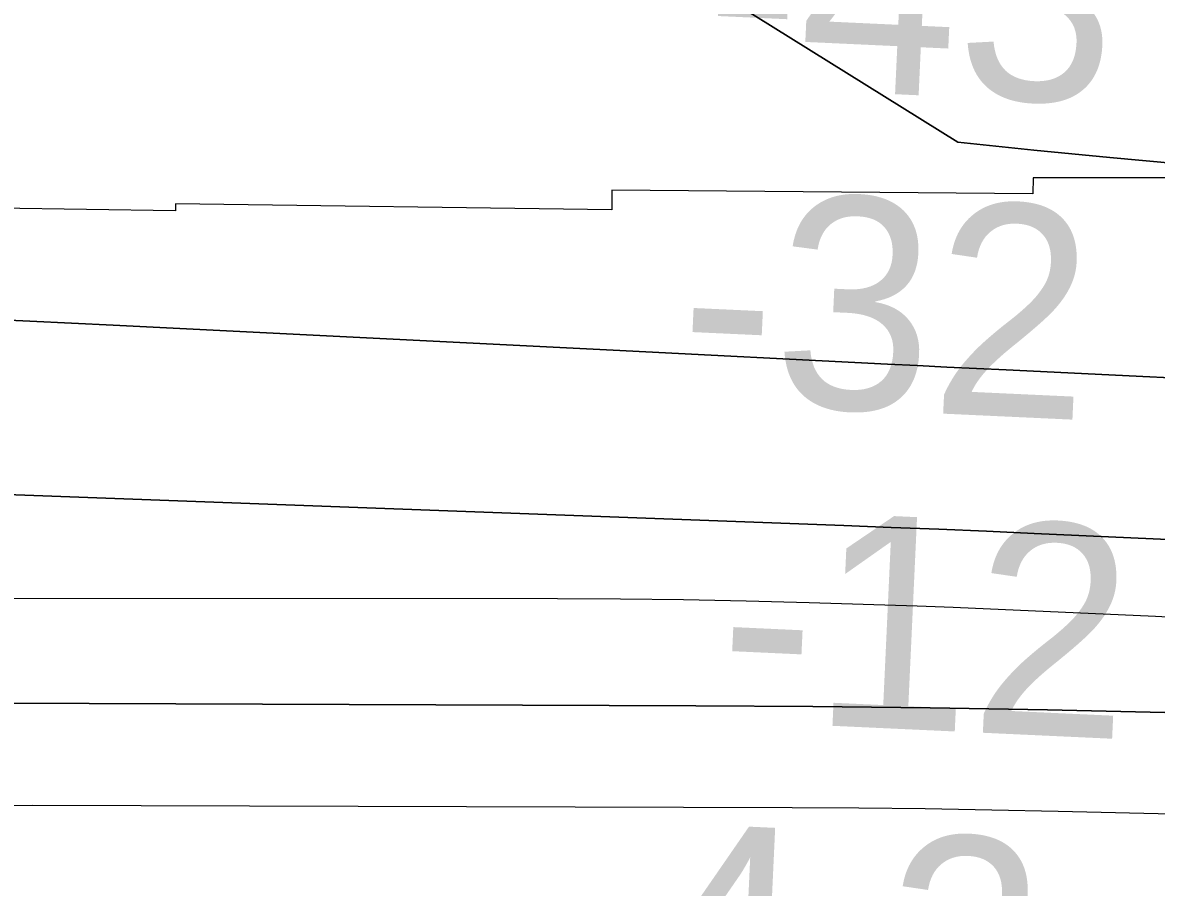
# Model space of a CAD drawing. Extents: x 3297753 to 3335611, y 652252 to 677623.
# Drawn here: x 3327231.8 to 3327589.5, y 659544.3 to 659817.1 of the extents above; entities that cross this region are included whole.
import ezdxf

# ---------------------------------------------------------------- set-up
doc = ezdxf.new("R2010")
doc.units = 0
for name, color, linetype in [('V-RIVR-RANG', 7, 'Continuous'), ('V-RRAP-RVMT', 7, 'Continuous'), ('V-TOPO-DPTH', 7, 'Continuous'), ('V-TOPO-MINR', 7, 'Continuous')]:
    doc.layers.add(name, color=color, linetype=linetype)

msp = doc.modelspace()

# ---------------------------------------------------------------- linework, layer by layer
at = {"layer": 'V-RRAP-RVMT'}
for p, q in [((3327550.6, 659768.15), (3327550.55, 659763.09)), ((3327710.04, 659768.05), (3327550.6, 659768.15)), ((3327550.55, 659763.09), (3327417.73, 659764.27)), ((3327417.73, 659764.27), (3327417.76, 659758.07)), ((3327280.03, 659757.72), (3327128.68, 659759.91)), ((3327280.06, 659759.89), (3327280.03, 659757.72)), ((3327417.76, 659758.07), (3327280.06, 659759.89))]:
    msp.add_line(p, q, dxfattribs=at)
at = {"layer": 'V-TOPO-DPTH'}
for points in [[(3328167.42, 659718.55), (3328118.5, 659723.97), (3328069.53, 659728.97), (3328020.54, 659733.68), (3327574.8, 659774.51), (3327550.82, 659776.84), (3327526.86, 659779.34), (3326862.79, 660193.03), (3326860.63, 660194.4), (3326858.44, 660195.74), (3326856.23, 660197.03), (3326854, 660198.29), (3326851.74, 660199.5), (3326849.45, 660200.66), (3326847.13, 660201.75), (3326844.79, 660202.8), (3326834.93, 660207.02), (3326827.65, 660210.15), (3326820.37, 660213.3), (3326035.28, 660652.29), (3325199.58, 660898.97)], [(3325199.58, 660898.97), (3326035.28, 660652.29), (3326820.37, 660213.3), (3326827.65, 660210.15), (3326834.93, 660207.02), (3326844.79, 660202.8), (3326847.13, 660201.75), (3326849.45, 660200.66), (3326851.74, 660199.5), (3326854, 660198.29), (3326856.23, 660197.03), (3326858.44, 660195.74), (3326860.63, 660194.4), (3326862.79, 660193.03), (3327526.86, 659779.34), (3327550.82, 659776.84), (3327574.8, 659774.51), (3328020.54, 659733.68), (3328069.53, 659728.97), (3328118.5, 659723.97), (3328167.42, 659718.55)], [(3328279.85, 659658.25), (3327864.22, 659689.03), (3327807.46, 659693.01), (3327750.68, 659696.71), (3327693.87, 659699.97), (3327637.05, 659702.93), (3327542.11, 659707.52), (3327532.75, 659707.98), (3327523.38, 659708.44), (3327514.01, 659708.91), (3327504.65, 659709.38), (3327418.17, 659713.76), (3327365.56, 659716.4), (3327312.95, 659719.02), (3327260.34, 659721.6), (3327207.73, 659724.15), (3326852.78, 659741.21)], [(3326852.78, 659741.21), (3327207.73, 659724.15), (3327260.34, 659721.6), (3327312.95, 659719.02), (3327365.56, 659716.4), (3327418.17, 659713.76), (3327504.65, 659709.38), (3327514.01, 659708.91), (3327523.38, 659708.44), (3327532.75, 659707.98), (3327542.11, 659707.52), (3327637.05, 659702.93), (3327693.87, 659699.97), (3327750.68, 659696.71), (3327807.46, 659693.01), (3327864.22, 659689.03), (3328279.85, 659658.25)], [(3328231.25, 659625.42), (3327550.91, 659655.95), (3327535.9, 659656.6), (3327520.89, 659657.23), (3327505.88, 659657.83), (3327490.86, 659658.4), (3327181.33, 659669.86), (3327119.07, 659671.83), (3327056.81, 659673.36), (3326994.53, 659674.22), (3326932.25, 659674.64), (3326882.63, 659674.7)], [(3326882.63, 659674.7), (3326932.25, 659674.64), (3326994.53, 659674.22), (3327056.81, 659673.36), (3327119.07, 659671.83), (3327181.33, 659669.86), (3327490.86, 659658.4), (3327505.88, 659657.83), (3327520.89, 659657.23), (3327535.9, 659656.6), (3327550.91, 659655.95), (3328231.25, 659625.42)], [(3326903.32, 659603.53), (3326927.7, 659603.5), (3326952.08, 659603.43), (3327444.18, 659601.58), (3327481.17, 659601.32), (3327518.16, 659600.91), (3327555.15, 659600.27), (3327592.13, 659599.48), (3327640.71, 659598.28), (3327701.96, 659596.35), (3327763.19, 659593.87), (3327824.38, 659590.55), (3327885.54, 659586.68), (3328273.53, 659559.45)], [(3328273.53, 659559.45), (3327885.54, 659586.68), (3327824.38, 659590.55), (3327763.19, 659593.87), (3327701.96, 659596.35), (3327640.71, 659598.28), (3327592.13, 659599.48), (3327555.15, 659600.27), (3327518.16, 659600.91), (3327481.17, 659601.32), (3327444.18, 659601.58), (3326952.08, 659603.43), (3326927.7, 659603.5), (3326903.32, 659603.53)]]:
    msp.add_lwpolyline(points, dxfattribs=at)
at = {"layer": 'V-TOPO-MINR'}
for points in [[(3325199.58, 660898.97), (3326035.28, 660652.29), (3326820.37, 660213.3), (3326827.65, 660210.15), (3326834.93, 660207.02), (3326844.79, 660202.8), (3326847.13, 660201.75), (3326849.45, 660200.66), (3326851.74, 660199.5), (3326854, 660198.29), (3326856.23, 660197.03), (3326858.44, 660195.74), (3326860.63, 660194.4), (3326862.79, 660193.03), (3327526.86, 659779.34), (3327550.82, 659776.84), (3327574.8, 659774.51), (3328020.54, 659733.68), (3328069.53, 659728.97), (3328118.5, 659723.97), (3328167.42, 659718.55)], [(3326852.78, 659741.21), (3327207.73, 659724.15), (3327260.34, 659721.6), (3327312.95, 659719.02), (3327365.56, 659716.4), (3327418.17, 659713.76), (3327504.65, 659709.38), (3327514.01, 659708.91), (3327523.38, 659708.44), (3327532.75, 659707.98), (3327542.11, 659707.52), (3327637.05, 659702.93), (3327693.87, 659699.97), (3327750.68, 659696.71), (3327807.46, 659693.01), (3327864.22, 659689.03), (3328279.85, 659658.25)], [(3326882.63, 659674.7), (3326932.25, 659674.64), (3326994.53, 659674.22), (3327056.81, 659673.36), (3327119.07, 659671.83), (3327181.33, 659669.86), (3327490.86, 659658.4), (3327505.88, 659657.83), (3327520.89, 659657.23), (3327535.9, 659656.6), (3327550.91, 659655.95), (3328231.25, 659625.42)], [(3326842.57, 659635.75), (3327400.54, 659635.38), (3327420.4, 659635.28), (3327440.27, 659635.06), (3327460.13, 659634.66), (3327479.99, 659634.14), (3327514.05, 659633.11), (3327516.88, 659633.01), (3327519.7, 659632.91), (3327522.53, 659632.8), (3327525.36, 659632.68), (3327589.26, 659629.82), (3327624.03, 659628.09), (3327658.78, 659626.13), (3327693.51, 659623.83), (3327728.23, 659621.31), (3328255.48, 659580.29)], [(3326903.32, 659603.53), (3326927.7, 659603.5), (3326952.08, 659603.43), (3327444.18, 659601.58), (3327481.17, 659601.32), (3327518.16, 659600.91), (3327555.15, 659600.27), (3327592.13, 659599.48), (3327640.71, 659598.28), (3327701.96, 659596.35), (3327763.19, 659593.87), (3327824.38, 659590.55), (3327885.54, 659586.68), (3328273.53, 659559.45)], [(3326862.68, 659560.38), (3326948.15, 659564.21), (3327019.82, 659566.91), (3327091.51, 659568.93), (3327163.21, 659569.91), (3327234.94, 659570.2), (3327474.64, 659569.45), (3327495.63, 659569.32), (3327516.61, 659569.1), (3327537.59, 659568.76), (3327558.57, 659568.33), (3327932.89, 659559.56), (3327995.07, 659557.69), (3328057.22, 659555.27), (3328119.34, 659552.03), (3328181.43, 659548.23)]]:
    msp.add_lwpolyline(points, dxfattribs=at)

# ---------------------------------------------------------------- texts
at = {"layer": 'V-RIVR-RANG'}
for s, p in [('-43', (3327446.19, 659797.34)), ('-32', (3327438.16, 659697.61)), ('-12', (3327450.69, 659596.92)), ('4.2', (3327427.65, 659497.88))]:
    msp.add_text(s, height=67, rotation=357.355, dxfattribs=at).set_placement(p)

doc.saveas('drawing.dxf')
